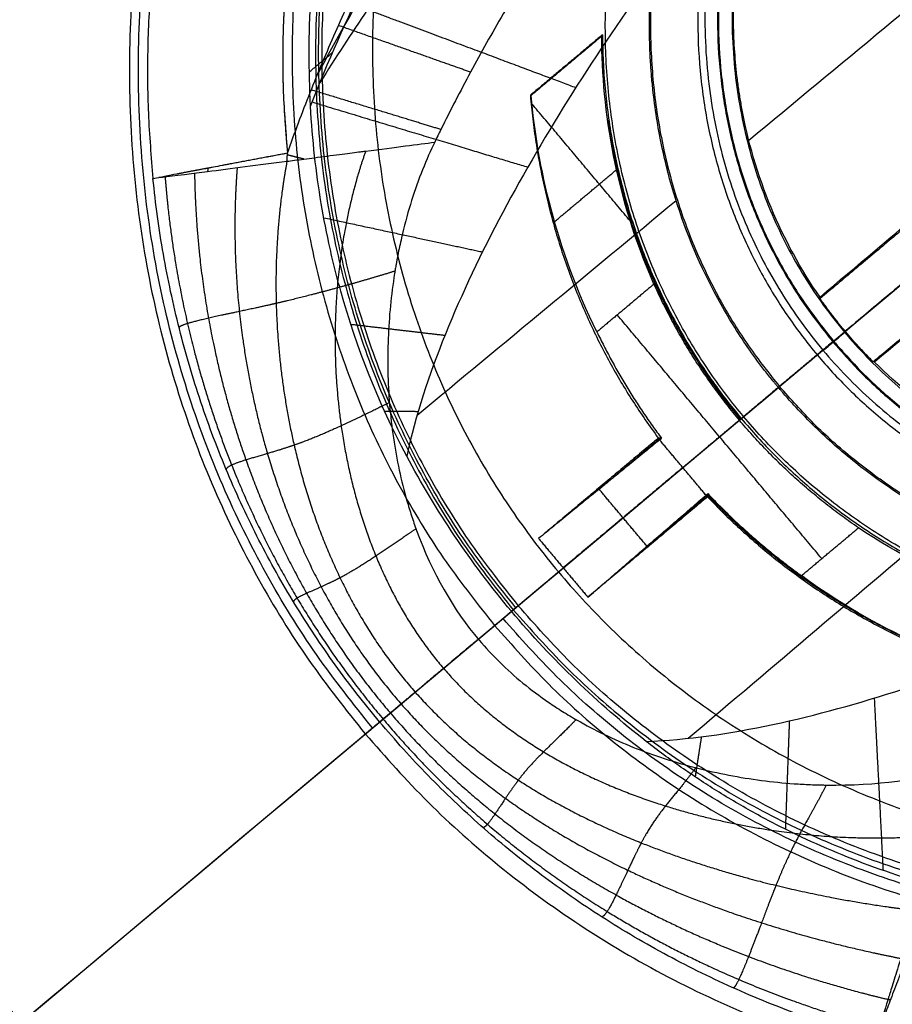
# Model space of a CAD drawing. Header units: millimetres. Extents: x -657 to 864, y -831 to 851.
# Tile 370 of 656: x 464.33 to 468.97, y -692.19 to -686.95. Entities that reach past the tile are written whole.
import ezdxf

# ---------------------------------------------------------------- set-up
doc = ezdxf.new("R2010")
doc.units = ezdxf.units.MM
doc.layers.add('Default', color=7, linetype='Continuous', true_color=0x000000)

msp = doc.modelspace()

# ---------------------------------------------------------------- linework, layer by layer
at = {"layer": 'Default'}
for points, degree in [([(749.7126, -752.7944, -11.8414), (602.0068, -576.7654, -11.8414), (454.301, -400.7365, -11.8414)], 2), ([(749.3201, -752.3266, -11.5875), (602.0068, -576.7654, -11.5875), (454.6934, -401.2042, -11.5875)], 2), ([(361.2326, -520.2424, 16.0739), (488.5465, -671.9693, 16.0739), (615.8605, -823.6962, 16.0739)], 2), ([(361.7533, -520.7206, 16.3106), (488.6166, -671.9104, 16.3106), (615.48, -823.1002, 16.3106)], 2), ([(340.5516, -629.1735, 60.1215), (422.7726, -727.1607, 60.1215), (504.9936, -825.1478, 60.1215)], 2), ([(341.322, -629.8772, 60.3347), (422.8782, -727.0722, 60.3347), (504.4345, -824.2671, 60.3347)], 2), ([(467.4244, -687.033, 93.2548), (467.2329, -687.1936, 93.2548), (467.0415, -687.3543, 93.2548)], 2), ([(467.0433, -687.3549, 93.3597), (467.233, -687.1957, 93.3597), (467.4227, -687.0366, 93.3597)], 2), ([(467.4209, -687.0402, 93.4645), (467.2331, -687.1979, 93.4645), (467.0452, -687.3555, 93.4645)], 2), ([(467.4209, -687.0402, 93.4645), (467.4215, -687.039, 93.4295), (467.4227, -687.0366, 93.3596), (467.4238, -687.0342, 93.2897), (467.4244, -687.033, 93.2548)], 3), ([(467.2351, -687.1962, 93.4645), (467.234, -687.1949, 93.3597), (467.2329, -687.1936, 93.2548)], 2), ([(467.0452, -687.3555, 93.4645), (467.0439, -687.3551, 93.3946), (467.0427, -687.3547, 93.3247), (467.0415, -687.3543, 93.2548)], 3), ([(467.5724, -688.0224, 93.8488), (467.3109, -687.7108, 93.6648), (467.0494, -687.3991, 93.4808)], 2), ([(467.1699, -688.0267, 93.7333), (467.3348, -687.8883, 93.7333), (467.4998, -687.7499, 93.7333)], 2), ([(467.6989, -688.3587, 94.0021), (467.5472, -688.486, 94.0021), (467.3955, -688.6133, 94.0021)], 2), ([(468.5913, -689.8188, 94.0021), (468.0474, -689.1707, 94.0021), (467.5036, -688.5226, 94.0021)], 2), ([(466.9505, -690.0911, 92.5075), (467.802, -689.3766, 92.5075), (468.6536, -688.6621, 92.5075)], 2), ([(468.6496, -688.6654, 92.6574), (468.4126, -688.8643, 92.9561), (468.1756, -689.0631, 93.2548)], 2), ([(468.6496, -688.6654, 92.6574), (468.6516, -688.6637, 92.5825), (468.6536, -688.6621, 92.5075)], 2), ([(467.8521, -689.3345, 94.0021), (468.0026, -689.2083, 94.0021), (468.153, -689.0821, 94.0021)], 2), ([(468.153, -689.0821, 94.0021), (468.158, -689.0779, 93.6285), (468.163, -689.0737, 93.2548)], 2), ([(468.163, -689.0737, 93.2548), (468.1693, -689.0684, 93.2548), (468.1756, -689.0631, 93.2548)], 2), ([(467.7218, -689.1779, 93.2548), (467.4036, -689.4449, 93.2548), (467.0854, -689.7119, 93.2548)], 2), ([(467.7288, -689.1875, 94.0021), (467.4071, -689.4497, 93.6285), (467.0854, -689.7119, 93.2548)], 2), ([(467.4071, -689.4497, 93.6285), (467.5687, -689.3141, 93.6285), (467.7303, -689.1785, 93.6285)], 2), ([(467.7389, -689.179, 94.0021), (467.7332, -689.1786, 93.753), (467.7275, -689.1783, 93.5039), (467.7218, -689.1779, 93.2548)], 3), ([(467.7288, -689.1875, 94.0021), (467.7338, -689.1833, 94.0021), (467.7389, -689.179, 94.0021)], 2), ([(467.9755, -689.4816, 94.0021), (467.8521, -689.3345, 94.0021), (467.7288, -689.1875, 94.0021)], 2), ([(467.8521, -689.3345, 94.0021), (467.5342, -689.6013, 93.6285), (467.2164, -689.868, 93.2548)], 2), ([(467.6614, -689.7529, 93.6285), (467.5342, -689.6013, 93.6285), (467.4071, -689.4497, 93.6285)], 2), ([(467.4122, -689.4455, 93.6344), (467.4102, -689.4432, 93.4446), (467.4083, -689.4409, 93.2548)], 2), ([(467.3474, -690.0241, 93.2548), (467.6614, -689.7529, 93.6285), (467.9755, -689.4816, 94.0021)], 2), ([(467.9838, -689.4901, 93.2548), (467.6656, -689.7571, 93.2548), (467.3474, -690.0241, 93.2548)], 2), ([(467.9847, -689.4816, 93.6285), (467.8231, -689.6172, 93.6285), (467.6614, -689.7529, 93.6285)], 2), ([(467.9755, -689.4816, 94.0021), (467.9806, -689.4773, 94.0021), (467.9856, -689.4731, 94.0021)], 2), ([(467.9856, -689.4731, 94.0021), (467.985, -689.4788, 93.753), (467.9844, -689.4845, 93.5039), (467.9838, -689.4901, 93.2548)], 3), ([(468.4831, -689.9095, 94.0021), (468.6348, -689.7822, 94.0021), (468.7866, -689.6549, 94.0021)], 2), ([(467.0854, -689.7119, 93.2548), (467.2164, -689.868, 93.2548), (467.3474, -690.0241, 93.2548)], 2), ([(467.6703, -689.7532, 93.2548), (467.6684, -689.7509, 93.4446), (467.6664, -689.7486, 93.6344)], 2), ([(467.1909, -689.8894, 93.2548), (467.2036, -689.8787, 93.2548), (467.2164, -689.868, 93.2548)], 2), ([(467.1909, -689.8894, 93.2548), (467.0837, -689.9793, 93.1244), (466.9766, -690.0692, 92.9939)], 2), ([(466.9766, -690.0692, 92.9939), (466.9635, -690.0802, 92.7507), (466.9505, -690.0911, 92.5075)], 2)]:
    msp.add_open_spline(points, degree=degree, dxfattribs=at)
for points, knots in [([(391.3445, -753.532, 89.6975), (401.2858, -745.1903, 79.2965), (431.6576, -719.7054, 50.6557), (501.5291, -661.0762, 3.3508), (563.524, -609.0563, -11.8414), (602.0068, -576.7654, -11.8414)], [2.41548, 2.41548, 2.41548, 2.41548, 70.396144, 198.636056, 404.995527, 404.995527, 404.995527, 404.995527]), ([(391.8988, -753.067, 89.4437), (401.7074, -744.8366, 79.2125), (431.9298, -719.477, 50.7577), (501.5935, -661.0222, 3.594), (563.5482, -609.036, -11.5875), (602.0068, -576.7654, -11.5875)], [2.408267, 2.408267, 2.408267, 2.408267, 69.367076, 197.537893, 403.786179, 403.786179, 403.786179, 403.786179]), ([(465.8251, -681.2803, 89.3434), (465.5712, -681.4934, 89.3434), (465.331, -681.7183, 89.3438), (464.9911, -682.0734, 89.3453), (464.8263, -682.2555, 89.3462), (464.643, -682.4756, 89.3475), (464.5536, -682.5877, 89.3482), (464.5158, -682.6361, 89.3486), (464.4906, -682.6685, 89.3488), (464.4774, -682.6857, 89.3489), (464.2784, -682.9458, 89.3508), (464.1054, -683.1976, 89.3529), (463.8674, -683.5855, 89.3565), (463.7537, -683.782, 89.3584), (463.6304, -684.0158, 89.3609), (463.5712, -684.1339, 89.3622), (463.5421, -684.1932, 89.3628), (463.5298, -684.2186, 89.3631), (463.5216, -684.2356, 89.3633), (463.5171, -684.245, 89.3634), (463.3959, -684.4986, 89.3662), (463.2385, -684.8735, 89.3705), (463.0878, -685.3211, 89.376), (463.0207, -685.5476, 89.3788), (462.9892, -685.6614, 89.3803), (462.9761, -685.7104, 89.3809), (462.9675, -685.743, 89.3813), (462.9629, -685.7607, 89.3815), (462.8973, -686.0158, 89.3847), (462.8218, -686.3773, 89.3894), (462.7637, -686.8012, 89.3949), (462.7421, -687.0138, 89.3976), (462.7344, -687.105, 89.3988), (462.7297, -687.1658, 89.3995), (462.7274, -687.1974, 89.3999), (462.6943, -687.6956, 89.4063), (462.7054, -688.1562, 89.412), (462.812, -689.0604, 89.4225), (462.9071, -689.503, 89.4273), (463.321, -690.8124, 89.4393), (463.7499, -691.5955, 89.4437), (464.3315, -692.2887, 89.4437)], [0, 0, 0, 0, 1.081886, 1.081886, 1.622829, 1.893301, 2.028537, 2.096155, 2.096155, 2.163772, 2.163772, 3.245659, 3.245659, 3.786602, 4.057073, 4.192309, 4.259927, 4.293736, 4.293736, 4.327545, 4.327545, 5.409431, 5.950374, 6.220846, 6.356082, 6.423699, 6.423699, 6.491317, 6.491317, 7.573204, 8.114147, 8.384618, 8.519854, 8.519854, 8.65509, 8.65509, 10.818862, 10.818862, 12.982635, 12.982635, 17.310179, 17.310179, 17.310179, 17.310179]), ([(464.3315, -692.2887, 89.6975), (464.0402, -691.9415, 89.6975), (463.6608, -691.3869, 89.6959), (463.3676, -690.7816, 89.6919), (463.1913, -690.3668, 89.6889), (463.1124, -690.1529, 89.6871), (462.9063, -689.4995, 89.6811), (462.8111, -689.0554, 89.6763), (462.7316, -688.3766, 89.6685), (462.7077, -688.034, 89.6643), (462.7076, -687.6288, 89.6593), (462.7144, -687.4248, 89.6567), (462.7188, -687.3371, 89.6556), (462.7221, -687.2785, 89.6549), (462.7239, -687.2503, 89.6545), (462.7422, -686.9766, 89.651), (462.7838, -686.6129, 89.6463), (462.8622, -686.1907, 89.6409), (462.9089, -685.9801, 89.6382), (462.9341, -685.8749, 89.6369), (462.9453, -685.8299, 89.6363), (462.9528, -685.7999, 89.6359), (462.9563, -685.7862, 89.6357), (463.0279, -685.5087, 89.6322), (463.1477, -685.1228, 89.6274), (463.3204, -684.6827, 89.6222), (463.415, -684.4651, 89.6197), (463.4643, -684.357, 89.6185), (463.4895, -684.3031, 89.6179), (463.5004, -684.28, 89.6177), (463.5077, -684.2647, 89.6175), (463.511, -684.2578, 89.6174), (463.645, -683.9776, 89.6143), (463.7893, -683.7126, 89.6116), (464.027, -683.3254, 89.608), (464.1513, -683.1343, 89.6063), (464.3056, -682.9159, 89.6045), (464.3851, -682.8077, 89.6037), (464.4197, -682.7616, 89.6034), (464.4428, -682.731, 89.6032), (464.4537, -682.7166, 89.6031), (464.8644, -682.1797, 89.5992), (465.3174, -681.7063, 89.5973), (465.8251, -681.2803, 89.5973)], [0, 0, 0, 0, 2.1622, 3.2433, 3.2433, 4.3244, 4.3244, 6.486601, 6.486601, 7.567701, 8.108251, 8.378526, 8.513663, 8.513663, 8.648801, 8.648801, 9.729901, 10.270451, 10.540726, 10.675863, 10.743432, 10.743432, 10.811001, 10.811001, 11.892101, 12.432651, 12.702926, 12.838064, 12.905632, 12.939417, 12.939417, 12.973201, 12.973201, 14.054301, 14.054301, 14.594851, 14.865126, 15.000264, 15.067833, 15.067833, 15.135401, 15.135401, 17.297601, 17.297601, 17.297601, 17.297601]), ([(467.6989, -688.3587, 94.0021), (467.5968, -688.1277, 93.8924), (467.5278, -687.8971, 93.7927), (467.4404, -687.4532, 93.6135), (467.422, -687.2399, 93.534), (467.4209, -687.0402, 93.4645)], [-2.088625, -2.088625, -2.088625, -2.088625, -1.044313, -1.044313, 0, 0, 0, 0]), ([(467.3955, -688.6133, 94.0021), (467.2864, -688.3916, 93.8936), (467.2073, -688.1712, 93.7945), (467.0954, -687.7479, 93.6153), (467.0624, -687.5451, 93.5352), (467.0452, -687.3555, 93.4645)], [0, 0, 0, 0, 1.018247, 1.018247, 2.036495, 2.036495, 2.036495, 2.036495]), ([(470.0367, -690.1576, 93.4645), (469.8403, -690.1218, 93.534), (469.6335, -690.0667, 93.6135), (469.2115, -689.9036, 93.7927), (468.9963, -689.7956, 93.8924), (468.7866, -689.6549, 94.0021)], [-2.088625, -2.088625, -2.088625, -2.088625, -1.044313, -1.044313, 0, 0, 0, 0]), ([(469.661, -690.4729, 93.4645), (469.4773, -690.4231, 93.5352), (469.2832, -690.3553, 93.6153), (468.8859, -690.1716, 93.7945), (468.6825, -690.0554, 93.8936), (468.4831, -689.9095, 94.0021)], [0, 0, 0, 0, 1.018247, 1.018247, 2.036495, 2.036495, 2.036495, 2.036495])]:
    msp.add_open_spline(points, degree=3, knots=knots, dxfattribs=at)
at = {"layer": 'Default', "color": 18, "true_color": 0x000000}
for points, degree in [([(465.75, -687.6626, 94.0768), (465.788, -687.5545, 94.0768), (465.8688, -687.339, 94.0768), (466.0031, -687.0194, 94.0768), (466.1516, -686.6976, 94.0768), (466.3194, -686.3632, 94.0768), (466.5147, -686.003, 94.0768), (466.7466, -685.6064, 94.0768), (467.0221, -685.1691, 94.0768), (467.3454, -684.692, 94.0768), (467.72, -684.1777, 94.0768), (468.1495, -683.6283, 94.0768), (468.6335, -683.051, 94.0768), (469.163, -682.4615, 94.0768), (469.6998, -681.9015, 94.0768), (470.2429, -681.3674, 94.0768), (470.835, -680.8175, 94.0768), (471.2974, -680.4145, 94.0768), (471.5439, -680.2077, 94.0768)], 3), ([(465.8723, -687.412, 93.2548), (465.9657, -687.1744, 93.2548), (466.167, -686.7224, 93.2548), (466.4848, -686.117, 93.2548), (466.8203, -685.5499, 93.2548), (467.1742, -685.0065, 93.2548), (467.5495, -684.4756, 93.2548), (467.9431, -683.9579, 93.2548), (468.3545, -683.4513, 93.2548), (468.7809, -682.9573, 93.2548), (469.2171, -682.4798, 93.2548), (469.6832, -681.9958, 93.2548), (470.2114, -681.4764, 93.2548), (470.6226, -681.0956, 93.2548), (470.8428, -680.8988, 93.2548)], 3), ([(466.7645, -690.2472, 94.496), (470.3755, -687.2172, 96.7951), (473.9865, -684.1872, 99.0942), (477.5976, -681.1572, 101.3933)], 3), ([(468.2031, -687.5935, 94.6866), (468.6849, -687.1941, 94.9928), (469.1668, -686.7947, 95.2989), (469.6486, -686.3953, 95.605)], 3), ([(465.8658, -687.2306, 93.2548), (465.928, -687.1784, 93.2548), (465.9903, -687.1262, 93.2548)], 2), ([(470.4854, -687.125, 94.0395), (469.6006, -687.8674, 94.0395), (468.7158, -688.6099, 94.0395)], 2), ([(470.051, -687.2032, 94.0395), (469.3166, -687.8194, 94.0395), (468.5822, -688.4357, 94.0395)], 2), ([(468.5818, -688.4279, 94.8201), (468.9719, -688.098, 95.0691), (469.3621, -687.768, 95.3181), (469.7523, -687.4381, 95.5671)], 3), ([(468.8641, -688.7717, 94.0395), (469.5985, -688.1554, 94.0395), (470.3329, -687.5392, 94.0395)], 2), ([(466.5327, -687.6039, 94.3791), (466.5305, -687.6084, 94.3786), (466.5283, -687.6129, 94.3783), (466.5262, -687.6174, 94.3779)], 3), ([(465.7473, -687.7052, 94.0769), (465.7477, -687.6981, 94.0769), (465.7486, -687.6839, 94.0769), (465.7496, -687.6697, 94.0768), (465.75, -687.6626, 94.0768)], 3), ([(465.0345, -687.7973, 93.3687), (465.0376, -687.7967, 93.4309), (465.0484, -687.7951, 93.493), (465.0663, -687.7925, 93.5527)], 3), ([(470.0498, -687.7926, 95.5671), (469.6571, -688.1195, 95.3181), (469.2644, -688.4465, 95.0691), (468.8717, -688.7734, 94.8201)], 3), ([(466.4389, -689.0559, 93.5657), (466.898, -688.6753, 93.8574), (467.3571, -688.2948, 94.1491), (467.8162, -687.9142, 94.4408)], 3), ([(468.5822, -688.4357, 94.0395), (468.582, -688.4331, 94.2997), (468.5819, -688.4305, 94.5599), (468.5818, -688.4279, 94.8201)], 3), ([(468.7158, -688.6099, 94.0395), (468.7136, -688.6117, 93.4973), (468.7114, -688.6135, 92.9551)], 2), ([(468.5969, -688.7096, 92.8065), (468.5818, -688.7223, 92.8065), (468.5667, -688.735, 92.8065)], 2), ([(468.5667, -688.735, 92.8065), (468.4665, -688.819, 92.9366), (468.3663, -688.9031, 93.0666)], 2), ([(468.8717, -688.7734, 94.8201), (468.8692, -688.7728, 94.5599), (468.8666, -688.7723, 94.2997), (468.8641, -688.7717, 94.0395)], 3), ([(466.9409, -690.0992, 93.6938), (467.414, -689.7022, 93.995), (467.8871, -689.3052, 94.2962), (468.3602, -688.9083, 94.5974)], 3), ([(468.3663, -688.9031, 93.0666), (468.3632, -688.9057, 93.832), (468.3602, -688.9082, 94.5973)], 2), ([(468.3663, -688.9031, 93.0666), (468.3632, -688.9057, 93.832), (468.3602, -688.9083, 94.5973)], 2), ([(466.9409, -690.0992, 93.6938), (466.7253, -689.8423, 93.6938), (466.5361, -689.5591, 93.6411), (466.3838, -689.2732, 93.5378)], 3), ([(467.8811, -690.7747, 93.5657), (468.3356, -690.3887, 93.8574), (468.7901, -690.0026, 94.1491), (469.2446, -689.6166, 94.4408)], 3), ([(466.8513, -690.1744, 91.4613), (466.8961, -690.1368, 92.5776), (466.9409, -690.0992, 93.6938)], 2), ([(467.6575, -690.7912, 93.5378), (467.4024, -690.5916, 93.6411), (467.1565, -690.3561, 93.6938), (466.9409, -690.0992, 93.6938)], 3), ([(466.1634, -690.7516, 91.4613), (466.5073, -690.463, 91.4613), (466.8513, -690.1744, 91.4613)], 2), ([(466.24, -690.6873, 93.3687), (466.2017, -690.7194, 92.415), (466.1634, -690.7516, 91.4613)], 2), ([(468.9436, -692.1625, 93.8702), (468.9479, -692.1632, 93.8707), (468.9523, -692.1639, 93.8712), (468.9566, -692.1647, 93.8716)], 3)]:
    msp.add_open_spline(points, degree=degree, dxfattribs=at)
for points, degree, knots in [([(465.9082, -687.2474, 94.0768), (465.9538, -687.1617, 94.0768), (466.0627, -686.964, 94.0772), (466.2476, -686.6524, 94.0789), (466.472, -686.3015, 94.0825), (466.7315, -685.9236, 94.0883), (467.0357, -685.51, 94.0969), (467.3919, -685.0577, 94.109), (467.8048, -684.5675, 94.1256), (468.2772, -684.043, 94.1473), (468.8073, -683.492, 94.1747), (469.3804, -682.9334, 94.2075), (469.9787, -682.3855, 94.2449), (470.6, -681.8487, 94.2867), (471.2712, -681.3013, 94.335), (471.7454, -680.9379, 94.3714), (471.9989, -680.7499, 94.3914)], 3, [0.819002, 0.819002, 0.819002, 0.819002, 1.223022, 1.760617, 2.334376, 2.970221, 3.68859, 4.498707, 5.402848, 6.40286, 7.494362, 8.654622, 9.813624, 10.959228, 12.169282, 13.529246, 13.529246, 13.529246, 13.529246]), ([(472.1985, -680.9878, 95.1587), (471.96, -681.1867, 95.1297), (471.5148, -681.5692, 95.0753), (470.887, -682.1397, 94.997), (470.3079, -682.6942, 94.9235), (469.7526, -683.2553, 94.8516), (469.2228, -683.822, 94.7815), (468.7351, -684.3758, 94.7154), (468.3027, -684.8977, 94.6552), (467.9267, -685.3807, 94.6014), (467.6042, -685.8218, 94.5539), (467.3305, -686.2211, 94.5123), (467.0984, -686.5822, 94.4757), (466.899, -686.9139, 94.4432), (466.723, -687.228, 94.4133), (466.6047, -687.4565, 94.3923), (466.5436, -687.5814, 94.3811), (466.5327, -687.6039, 94.3791)], 3, [0, 0, 0, 0, 1.242741, 2.348493, 3.395351, 4.454451, 5.514702, 6.512121, 7.425935, 8.252143, 8.992431, 9.648879, 10.229917, 10.754221, 11.245477, 11.723365, 11.828336, 11.828336, 11.828336, 11.828336]), ([(471.3996, -681.838, 93.6725), (471.3215, -681.8946, 93.6629), (471.0891, -682.0647, 93.6349), (470.7183, -682.3442, 93.592), (470.2982, -682.673, 93.5458), (469.9086, -682.9889, 93.505), (469.5372, -683.3004, 93.4681), (469.1746, -683.6152, 93.434), (468.8169, -683.937, 93.4022), (468.4646, -684.2669, 93.3734), (468.1186, -684.605, 93.3473), (467.7795, -684.9514, 93.3242), (467.4474, -685.3072, 93.3041), (467.122, -685.6743, 93.287), (466.8016, -686.0575, 93.273), (466.4834, -686.4638, 93.2623), (466.188, -686.874, 93.2562), (466.0043, -687.1552, 93.2548), (465.9224, -687.2873, 93.2548)], 3, [1.751126, 1.751126, 1.751126, 1.751126, 2.201919, 3.094929, 3.913266, 4.677665, 5.41601, 6.150642, 6.887726, 7.624044, 8.358985, 9.09364, 9.827503, 10.562267, 11.305058, 12.067564, 12.86151, 13.539329, 13.539329, 13.539329, 13.539329]), ([(468.5818, -688.4279, 94.8201), (468.3783, -688.1354, 94.8023), (468.2306, -687.7882, 94.7419), (468.159, -687.3835, 94.6325), (468.1555, -687.3618, 94.6265), (468.1486, -687.3156, 94.6136), (468.1454, -687.2922, 94.6069), (468.1366, -687.2213, 94.5863), (468.1319, -687.173, 94.5719), (468.1216, -687.0252, 94.5263), (468.1198, -686.9227, 94.4929), (468.1244, -686.81, 94.4542), (468.1246, -686.8063, 94.4529), (468.1251, -686.7959, 94.4493), (468.1259, -686.78, 94.4439), (468.128, -686.7422, 94.4307), (468.1306, -686.7083, 94.4187), (468.1367, -686.6384, 94.3937), (468.1422, -686.5891, 94.3758), (468.164, -686.4332, 94.3182), (468.1857, -686.3187, 94.2748), (468.2183, -686.1947, 94.2263)], 3, [-3.470518, -3.470518, -3.470518, -3.470518, -1.735259, -1.735259, -1.626805, -1.626805, -1.518352, -1.518352, -1.301444, -1.301444, -0.867629, -0.867629, -0.840516, -0.840516, -0.813403, -0.759176, -0.650722, -0.650722, -0.433815, -0.433815, 0, 0, 0, 0]), ([(467.686, -686.7174, 93.9452), (467.3932, -687.1281, 93.8688), (467.123, -687.5486, 93.7949), (466.7806, -688.1919, 93.6912), (466.6772, -688.4084, 93.6578), (466.502, -688.842, 93.5944), (466.4299, -689.0593, 93.5643), (466.3838, -689.2732, 93.5378)], 3, [-3.967825, -3.967825, -3.967825, -3.967825, -1.983912, -1.983912, -0.991956, -0.991956, 0, 0, 0, 0]), ([(468.3602, -688.9082, 94.5973), (468.3599, -688.908, 94.5972), (468.3582, -688.906, 94.5972), (468.3563, -688.9037, 94.5972), (468.3535, -688.9003, 94.5972), (468.3468, -688.8923, 94.5972), (468.3336, -688.8762, 94.597), (468.3074, -688.8437, 94.5965), (468.2562, -688.7779, 94.5943), (468.1587, -688.6423, 94.5856), (468.0838, -688.5198, 94.5706), (467.9462, -688.2673, 94.5308), (467.8707, -688.0891, 94.4909), (467.7841, -687.8113, 94.4112), (467.7592, -687.7151, 94.3807), (467.7191, -687.5217, 94.3132), (467.7038, -687.4237, 94.2759), (467.6904, -687.3, 94.2251), (467.6878, -687.2732, 94.2139), (467.6835, -687.2218, 94.192), (467.6781, -687.1448, 94.1585), (467.6755, -687.0683, 94.1233), (467.674, -686.9162, 94.0508), (467.6778, -686.816, 93.9995), (467.686, -686.7174, 93.9452)], 3, [0, 0, 0, 0, 0.006938, 0.006938, 0.013875, 0.027751, 0.055501, 0.111002, 0.222004, 0.444009, 0.888018, 0.888018, 1.776035, 1.776035, 2.220044, 2.220044, 2.664053, 2.664053, 2.775055, 2.775055, 2.886058, 3.108062, 3.108062, 3.552071, 3.552071, 3.552071, 3.552071]), ([(466.3838, -689.2732, 93.5378), (466.235, -688.9939, 93.4369), (466.1179, -688.6995, 93.3642), (466.0229, -688.359, 93.3142), (466.0133, -688.3227, 93.3092), (465.9942, -688.2469, 93.2998), (465.9851, -688.2084, 93.2954), (465.959, -688.0916, 93.2832), (465.9432, -688.0115, 93.2765), (465.9019, -687.7651, 93.2602), (465.8822, -687.5924, 93.2548), (465.8723, -687.412, 93.2548)], 3, [-2.85744, -2.85744, -2.85744, -2.85744, -1.42872, -1.42872, -1.25013, -1.25013, -1.07154, -1.07154, -0.71436, -0.71436, 0, 0, 0, 0]), ([(465.7473, -687.7052, 94.0769), (465.7715, -687.7021, 94.0772), (465.8015, -687.6982, 94.0782), (465.8547, -687.6913, 94.0827), (465.8739, -687.6889, 94.0848), (465.9148, -687.6836, 94.0903), (465.9358, -687.6809, 94.0935), (466.0071, -687.6717, 94.1071), (466.0478, -687.6665, 94.1178), (466.0991, -687.6599, 94.1332), (466.1145, -687.6579, 94.1382), (466.1354, -687.6551, 94.1454), (466.1452, -687.6539, 94.1489), (466.1557, -687.6525, 94.1528), (466.16, -687.652, 94.1544), (466.1628, -687.6516, 94.1555), (466.1631, -687.6516, 94.1556), (466.3263, -687.6305, 94.218), (466.4456, -687.6151, 94.3016), (466.5327, -687.6039, 94.3791)], 3, [-1.191456, -1.191456, -1.191456, -1.191456, -1.042524, -1.042524, -0.968058, -0.968058, -0.893592, -0.893592, -0.74466, -0.74466, -0.670194, -0.670194, -0.632961, -0.614345, -0.605036, -0.605036, -0.595728, -0.595728, 0, 0, 0, 0]), ([(466.5262, -687.6174, 94.3779), (466.4796, -687.7153, 94.3697), (466.4384, -687.8213, 94.3676), (466.3861, -687.9926, 94.3711), (466.3703, -688.0517, 94.3734), (466.3492, -688.1435, 94.3781), (466.3393, -688.1902, 94.3807), (466.329, -688.2459, 94.3843), (466.3248, -688.27, 94.3859), (466.3221, -688.2862, 94.387), (466.3206, -688.2954, 94.3876), (466.3013, -688.4164, 94.396), (466.2898, -688.5318, 94.4052), (466.2831, -688.7064, 94.4195), (466.2826, -688.7648, 94.4244), (466.2851, -688.8821, 94.434), (466.2881, -688.9398, 94.4386), (466.303, -689.12, 94.4525), (466.3201, -689.2362, 94.4607), (466.3561, -689.4036, 94.4709), (466.3767, -689.4857, 94.4756), (466.4051, -689.5782, 94.4802), (466.4182, -689.6172, 94.4819), (466.4272, -689.6431, 94.4831), (466.4312, -689.6545, 94.4836), (466.5194, -689.8951, 94.4936), (466.6319, -690.0905, 94.4961), (466.8375, -690.3335, 94.496), (466.9152, -690.4099, 94.4953), (467.0454, -690.5165, 94.4925), (467.0911, -690.5507, 94.4912), (467.163, -690.6, 94.4888), (467.1998, -690.6241, 94.4875), (467.2378, -690.6474, 94.4859), (467.2634, -690.6627, 94.4848), (467.2777, -690.671, 94.4842), (467.3839, -690.7318, 94.4793), (467.4843, -690.7802, 94.4736), (467.6433, -690.8439, 94.4632), (467.6978, -690.8636, 94.4594), (467.8093, -690.9, 94.4513), (467.8676, -690.9169, 94.4468), (468.0394, -690.9611, 94.4331), (468.1548, -690.9834, 94.4232), (468.3281, -691.0061, 94.4089), (468.3859, -691.012, 94.4042), (468.4726, -691.0181, 94.3975), (468.516, -691.0206, 94.3943), (468.5665, -691.0223, 94.3907), (468.5882, -691.0228, 94.3891), (468.6026, -691.023, 94.3882), (468.6088, -691.0231, 94.3877), (468.8816, -691.0263, 94.3694), (469.1192, -690.9937, 94.3616), (469.3274, -690.9345, 94.3791)], 3, [0, 0, 0, 0, 0.49644, 0.49644, 0.744659, 0.744659, 0.868769, 0.930824, 0.961852, 0.961852, 0.992879, 0.992879, 1.489319, 1.489319, 1.737538, 1.737538, 1.985758, 1.985758, 2.482198, 2.482198, 2.730417, 2.854527, 2.916582, 2.916582, 2.978637, 2.978637, 3.971516, 3.971516, 4.467956, 4.467956, 4.716176, 4.716176, 4.840286, 4.90234, 4.90234, 4.964395, 4.964395, 5.460835, 5.460835, 5.709055, 5.709055, 5.957274, 5.957274, 6.453714, 6.453714, 6.701934, 6.701934, 6.826044, 6.888099, 6.919126, 6.919126, 6.950154, 6.950154, 7.943033, 7.943033, 7.943033, 7.943033]), ([(465.75, -687.6626, 94.0768), (465.7257, -687.6671, 94.0761), (465.6794, -687.6759, 94.0747), (465.6143, -687.6881, 94.0642), (465.5576, -687.6988, 94.0502), (465.51, -687.7077, 94.0342), (465.4715, -687.715, 94.0185), (465.4421, -687.7205, 94.0045), (465.4213, -687.7244, 93.9937), (465.4089, -687.7268, 93.9868), (465.3724, -687.7336, 93.9658), (465.295, -687.7482, 93.9128), (465.2032, -687.7653, 93.8191), (465.1184, -687.7817, 93.6942), (465.0857, -687.7885, 93.6055), (465.0663, -687.7925, 93.5527)], 3, [-1.270881, -1.270881, -1.270881, -1.270881, -1.168806, -1.076292, -0.994508, -0.924319, -0.866326, -0.820921, -0.788338, -0.768707, -0.762089, -0.613182, -0.381054, -0.226922, 0, 0, 0, 0]), ([(466.1656, -687.6512, 94.1565), (466.1162, -687.7918, 94.1547), (466.0379, -688.0823, 94.1665), (465.9772, -688.5269, 94.21), (465.9957, -689.123, 94.2693), (466.1772, -689.8262, 94.3179), (466.5298, -690.4467, 94.3313), (467.086, -690.8857, 94.3364), (467.7438, -691.1683, 94.2991), (468.3227, -691.2866, 94.2377), (468.7694, -691.3152, 94.1841), (469.0694, -691.303, 94.1612), (469.217, -691.2878, 94.1565)], 5, [0, 0, 0, 0, 0, 0, 0.125, 0.250001, 0.375001, 0.500001, 0.625001, 0.750001, 0.875, 1, 1, 1, 1, 1, 1]), ([(465.0663, -687.7925, 93.5527), (465.1118, -687.7869, 93.7025), (465.2035, -687.7752, 93.8364), (465.4458, -687.7441, 94.023), (465.5967, -687.7247, 94.0753), (465.7473, -687.7052, 94.0769)], 3, [-1.27981, -1.27981, -1.27981, -1.27981, -0.639905, -0.639905, 0, 0, 0, 0]), ([(465.7473, -687.7052, 94.0769), (465.7197, -687.8529, 94.067), (465.6814, -688.1549, 94.0586), (465.6716, -688.6149, 94.0665), (465.7487, -689.2278, 94.0783), (465.991, -689.9443, 94.0871), (466.3873, -690.5683, 94.0916), (466.953, -691.031, 94.1165), (467.6158, -691.357, 94.1256), (468.1959, -691.5342, 94.1103), (468.6431, -691.6282, 94.0864), (468.9429, -691.6731, 94.0774), (469.0912, -691.6903, 94.0769)], 5, [-8.666014, -8.666014, -8.666014, -8.666014, -8.666014, -8.666014, -7.582759, -6.499505, -5.41625, -4.332995, -3.249746, -2.166498, -1.083249, 0, 0, 0, 0, 0, 0]), ([(465.0992, -687.7884, 93.6411), (465.1114, -687.9457, 93.6316), (465.1474, -688.2597, 93.6156), (465.2364, -688.7271, 93.5985), (465.4247, -689.3326, 93.5762), (465.7737, -690.0451, 93.557), (466.2329, -690.6935, 93.5506), (466.7931, -691.2559, 93.567), (467.4342, -691.721, 93.5922), (467.997, -692.0112, 93.6134), (468.4412, -692.1816, 93.625), (468.7437, -692.2735, 93.6351), (468.8962, -692.314, 93.641)], 5, [-0.000078, -0.000078, -0.000078, -0.000078, -0.000078, -0.000078, 0.125, 0.250001, 0.375001, 0.500001, 0.625001, 0.750001, 0.875, 0.999986, 0.999986, 0.999986, 0.999986, 0.999986, 0.999986]), ([(465.2558, -687.7685, 93.8694), (465.258, -687.9224, 93.8535), (465.2752, -688.232, 93.8275), (465.3387, -688.697, 93.8015), (465.4982, -689.305, 93.7686), (465.8209, -690.0214, 93.7411), (466.2671, -690.6661, 93.7347), (466.8326, -691.2043, 93.7671), (467.4827, -691.6333, 93.8104), (468.0502, -691.8944, 93.8404), (468.4938, -692.0462, 93.8521), (468.7934, -692.1278, 93.8627), (468.9434, -692.1633, 93.8694)], 5, [-0.000035, -0.000035, -0.000035, -0.000035, -0.000035, -0.000035, 0.125, 0.250001, 0.375001, 0.500001, 0.625001, 0.750001, 0.875, 1, 1, 1, 1, 1, 1]), ([(465.3257, -687.7424, 93.9318), (465.3257, -687.7424, 93.9318), (465.3256, -687.7481, 93.9312), (465.3255, -687.7539, 93.9307), (465.3254, -687.7596, 93.9302)], 3, [-0.000004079, -0.000004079, -0.000004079, -0.000004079, 0, 0.009924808, 0.009924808, 0.009924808, 0.009924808]), ([(465.4825, -687.7394, 94.0217), (465.4706, -687.8903, 94.005), (465.4615, -688.1965, 93.9805), (465.4897, -688.6599, 93.9614), (465.6097, -689.272, 93.9388), (465.8945, -689.9902, 93.9197), (466.3186, -690.6247, 93.9167), (466.8866, -691.1245, 93.9521), (467.5452, -691.5015, 93.9908), (468.1196, -691.7225, 94.0097), (468.5643, -691.8491, 94.0112), (468.8628, -691.9163, 94.0165), (469.0112, -691.9451, 94.0217)], 5, [-0.0000067, -0.0000067, -0.0000067, -0.0000067, -0.0000067, -0.0000067, 0.1250003, 0.2500007, 0.375001, 0.5000013, 0.625001, 0.7500007, 0.8750003, 0.9999428, 0.9999428, 0.9999428, 0.9999428, 0.9999428, 0.9999428]), ([(466.3215, -688.2898, 94.3872), (466.264, -688.3077, 94.3447), (466.1437, -688.3435, 94.2631), (466.0167, -688.3796, 94.1904), (465.8838, -688.4152, 94.1303), (465.7541, -688.4467, 94.0844), (465.69, -688.4614, 94.0649)], 5, [0, 0, 0, 0, 0, 0, 0.2201723, 0.4403445, 0.4403445, 0.4403445, 0.4403445, 0.4403445, 0.4403445]), ([(465.69, -688.4614, 94.0649), (465.6492, -688.4708, 94.0525), (465.5688, -688.4887, 94.0208), (465.4514, -688.5134, 93.9526), (465.3168, -688.542, 93.8234), (465.2245, -688.5648, 93.6545), (465.1859, -688.5786, 93.5139), (465.1749, -688.5859, 93.4172), (465.1731, -688.5891, 93.3687)], 5, [0.4403445, 0.4403445, 0.4403445, 0.4403445, 0.4403445, 0.4403445, 0.5802584, 0.7201723, 0.8600861, 0.9999986, 0.9999986, 0.9999986, 0.9999986, 0.9999986, 0.9999986]), ([(471.0078, -689.5192, 94.2263), (470.7524, -689.5404, 94.3233), (470.5423, -689.5258, 94.4), (470.3739, -689.5032, 94.4583), (470.3659, -689.5021, 94.461), (470.3528, -689.5002, 94.4655), (470.3333, -689.4974, 94.4722), (470.288, -689.4903, 94.4877), (470.2498, -689.4836, 94.5005), (470.1744, -689.4691, 94.5255), (470.1253, -689.4583, 94.5415), (469.9815, -689.4224, 94.5871), (469.8904, -689.3943, 94.6145), (469.7826, -689.355, 94.645), (469.7589, -689.346, 94.6516), (469.7142, -689.3283, 94.6638), (469.6477, -689.3009, 94.6817), (469.5829, -689.2711, 94.698), (469.4558, -689.2084, 94.7286), (469.3742, -689.1624, 94.7464), (469.1401, -689.0133, 94.7917), (468.998, -688.899, 94.8112), (468.8717, -688.7734, 94.8201)], 3, [0, 0, 0, 0, 0.86517, 0.86517, 0.892207, 0.892207, 0.919243, 0.973316, 1.081463, 1.081463, 1.297755, 1.297755, 1.73034, 1.73034, 1.838486, 1.838486, 1.946633, 2.162925, 2.162925, 2.59551, 2.59551, 3.46068, 3.46068, 3.46068, 3.46068]), ([(470.4006, -689.9526, 93.9452), (470.3021, -689.9436, 93.9995), (470.2028, -689.9299, 94.0508), (470.0533, -689.902, 94.1233), (469.9784, -689.8862, 94.1585), (469.9035, -689.8675, 94.192), (469.8536, -689.8543, 94.2139), (469.8276, -689.8471, 94.2251), (469.7082, -689.8125, 94.2759), (469.6143, -689.7803, 94.3132), (469.4309, -689.7073, 94.3807), (469.3404, -689.666, 94.4112), (469.0818, -689.5325, 94.4909), (468.9194, -689.4273, 94.5308), (468.6947, -689.2479, 94.5706), (468.623, -689.1845, 94.5806), (468.5205, -689.0845, 94.5906), (468.4705, -689.0333, 94.5943), (468.4145, -688.9714, 94.5965), (468.3871, -688.94, 94.597), (468.3736, -688.9242, 94.5972), (468.3669, -688.9162, 94.5972), (468.364, -688.9128, 94.5972), (468.3621, -688.9105, 94.5972), (468.3604, -688.9086, 94.5972), (468.3602, -688.9082, 94.5973)], 3, [0, 0, 0, 0, 0.443989, 0.443989, 0.665983, 0.776981, 0.776981, 0.887978, 0.887978, 1.331967, 1.331967, 1.775956, 1.775956, 2.663934, 2.663934, 3.107923, 3.107923, 3.329917, 3.440915, 3.496413, 3.524162, 3.538037, 3.544974, 3.544974, 3.551912, 3.551912, 3.551912, 3.551912]), ([(466.2922, -688.9891, 94.4424), (466.2412, -689.0145, 94.4097), (466.1385, -689.0647, 94.3397), (466.0359, -689.114, 94.263), (465.931, -689.1614, 94.1873), (465.8328, -689.1991, 94.1135), (465.7853, -689.2154, 94.0769)], 5, [0.0000005, 0.0000005, 0.0000005, 0.0000005, 0.0000005, 0.0000005, 0.2201723, 0.4403445, 0.4403445, 0.4403445, 0.4403445, 0.4403445, 0.4403445]), ([(465.7853, -689.2154, 94.0769), (465.7551, -689.2258, 94.0537), (465.6963, -689.2451, 94.0031), (465.6127, -689.2695, 93.915), (465.5194, -689.2956, 93.7781), (465.457, -689.3169, 93.6215), (465.4313, -689.3318, 93.4968), (465.4246, -689.3403, 93.4116), (465.4238, -689.3442, 93.3687)], 5, [0.4403445, 0.4403445, 0.4403445, 0.4403445, 0.4403445, 0.4403445, 0.5802584, 0.7201723, 0.8600861, 0.9999972, 0.9999972, 0.9999972, 0.9999972, 0.9999972, 0.9999972]), ([(466.4334, -689.6604, 94.4838), (466.3888, -689.6907, 94.4565), (466.3016, -689.7501, 94.3929), (466.219, -689.8072, 94.3135), (466.1373, -689.861, 94.2267), (466.0641, -689.9029, 94.134), (466.0296, -689.9209, 94.0862)], 5, [0.0000011, 0.0000011, 0.0000011, 0.0000011, 0.0000011, 0.0000011, 0.2201723, 0.4403445, 0.4403445, 0.4403445, 0.4403445, 0.4403445, 0.4403445]), ([(466.0296, -689.9209, 94.0862), (466.0076, -689.9324, 94.0558), (465.9655, -689.9533, 93.9928), (465.9077, -689.9791, 93.8915), (465.845, -690.0055, 93.7485), (465.8038, -690.0253, 93.5989), (465.7868, -690.0383, 93.4845), (465.7822, -690.0451, 93.4074), (465.7817, -690.0481, 93.3687)], 5, [0.4403445, 0.4403445, 0.4403445, 0.4403445, 0.4403445, 0.4403445, 0.5802584, 0.7201723, 0.8600861, 0.9999962, 0.9999962, 0.9999962, 0.9999962, 0.9999962, 0.9999962]), ([(467.6575, -690.7912, 93.5378), (467.8762, -690.7829, 93.5644), (468.1028, -690.7498, 93.5944), (468.5603, -690.6524, 93.6578), (468.7914, -690.5881, 93.6912), (469.4843, -690.3628, 93.7948), (469.9454, -690.1697, 93.8688), (470.4006, -689.9526, 93.9452)], 3, [-3.967825, -3.967825, -3.967825, -3.967825, -2.975869, -2.975869, -1.983913, -1.983913, 0, 0, 0, 0]), ([(466.7645, -690.2472, 94.496), (466.7243, -690.2809, 94.4704), (466.6471, -690.3457, 94.4107), (466.5764, -690.405, 94.3358), (466.5117, -690.4593, 94.246), (466.4552, -690.5067, 94.1476), (466.4289, -690.5287, 94.0962)], 5, [-0.0000002, -0.0000002, -0.0000002, -0.0000002, -0.0000002, -0.0000002, 0.2201723, 0.4403445, 0.4403445, 0.4403445, 0.4403445, 0.4403445, 0.4403445]), ([(466.4289, -690.5287, 94.0962), (466.4123, -690.5427, 94.0635), (466.3806, -690.5693, 93.9967), (466.3383, -690.6048, 93.8922), (466.292, -690.6437, 93.7457), (466.2608, -690.6699, 93.5939), (466.2466, -690.6817, 93.4804), (466.2415, -690.6861, 93.4057), (466.24, -690.6873, 93.3687)], 5, [0.4403445, 0.4403445, 0.4403445, 0.4403445, 0.4403445, 0.4403445, 0.5802584, 0.7201723, 0.8600861, 0.9999958, 0.9999958, 0.9999958, 0.9999958, 0.9999958, 0.9999958]), ([(467.2849, -690.6751, 94.4838), (467.2473, -690.7138, 94.4565), (467.1744, -690.7867, 94.3981), (467.1068, -690.8496, 94.3345), (467.051, -690.9052, 94.2505), (467.0011, -690.9656, 94.1598), (466.9776, -690.9969, 94.1127)], 5, [-0.0000005, -0.0000005, -0.0000005, -0.0000005, -0.0000005, -0.0000005, 0.2201723, 0.4403445, 0.4403445, 0.4403445, 0.4403445, 0.4403445, 0.4403445]), ([(469.4017, -691.6181, 93.2548), (469.0492, -691.5359, 93.2548), (468.7344, -691.4201, 93.2766), (468.4495, -691.2835, 93.3215), (468.4394, -691.2786, 93.3231), (468.4208, -691.2695, 93.3262), (468.393, -691.2558, 93.3308), (468.3288, -691.2234, 93.3422), (468.2749, -691.1947, 93.3529), (468.1686, -691.1362, 93.3755), (468.0997, -691.0958, 93.3923), (468.0162, -691.0436, 93.4153), (468.0014, -691.0343, 93.4195), (467.9699, -691.014, 93.4286), (467.9227, -690.9833, 93.4427), (467.8756, -690.9513, 93.4579), (467.7817, -690.8856, 93.4897), (467.7194, -690.8396, 93.5128), (467.6575, -690.7912, 93.5378)], 3, [-2.857056, -2.857056, -2.857056, -2.857056, -1.428528, -1.428528, -1.383886, -1.383886, -1.339245, -1.249962, -1.071396, -1.071396, -0.714264, -0.714264, -0.624981, -0.624981, -0.535698, -0.357132, -0.357132, 0, 0, 0, 0]), ([(467.9214, -690.9307, 94.4425), (467.8876, -690.9765, 94.4097), (467.8202, -691.0632, 94.3479), (467.7544, -691.1371, 94.296), (467.7035, -691.2034, 94.2248), (467.655, -691.2856, 94.1539), (467.6314, -691.3307, 94.1186)], 5, [0, 0, 0, 0, 0, 0, 0.2201723, 0.4403445, 0.4403445, 0.4403445, 0.4403445, 0.4403445, 0.4403445]), ([(466.9776, -690.9969, 94.1127), (466.9627, -691.0168, 94.0828), (466.9342, -691.0563, 94.0212), (466.8954, -691.1148, 93.9231), (466.85, -691.1844, 93.7749), (466.8171, -691.2305, 93.6106), (466.8006, -691.246, 93.4868), (466.7929, -691.2496, 93.4074), (466.7899, -691.2497, 93.3687)], 5, [0.4403445, 0.4403445, 0.4403445, 0.4403445, 0.4403445, 0.4403445, 0.5802584, 0.7201723, 0.8600861, 0.9999962, 0.9999962, 0.9999962, 0.9999962, 0.9999962, 0.9999962]), ([(468.6152, -691.0232, 94.3873), (468.5877, -691.0768, 94.3448), (468.5305, -691.183, 94.2701), (468.4705, -691.2828, 94.2184), (468.4217, -691.3799, 94.1622), (468.3724, -691.4948, 94.1188), (468.3477, -691.5567, 94.1004)], 5, [0, 0, 0, 0, 0, 0, 0.2201723, 0.4403445, 0.4403445, 0.4403445, 0.4403445, 0.4403445, 0.4403445]), ([(467.6314, -691.3307, 94.1186), (467.6164, -691.3594, 94.0962), (467.5871, -691.4176, 94.0478), (467.5456, -691.5078, 93.9648), (467.4936, -691.6189, 93.8196), (467.4545, -691.6938, 93.6399), (467.4346, -691.7186, 93.5005), (467.4249, -691.7242, 93.4116), (467.421, -691.7244, 93.3687)], 5, [0.4403445, 0.4403445, 0.4403445, 0.4403445, 0.4403445, 0.4403445, 0.5802584, 0.7201723, 0.8600861, 0.9999972, 0.9999972, 0.9999972, 0.9999972, 0.9999972, 0.9999972]), ([(468.3477, -691.5567, 94.1004), (468.332, -691.596, 94.0886), (468.3009, -691.6759, 94.0588), (468.2552, -691.7992, 93.9949), (468.1974, -691.9499, 93.8587), (468.1544, -692.0534, 93.6702), (468.1337, -692.0911, 93.517), (468.1245, -692.1011, 93.4172), (468.121, -692.1023, 93.3687)], 5, [0.4403445, 0.4403445, 0.4403445, 0.4403445, 0.4403445, 0.4403445, 0.5802584, 0.7201723, 0.8600861, 0.9999986, 0.9999986, 0.9999986, 0.9999986, 0.9999986, 0.9999986]), ([(469.0912, -691.6903, 94.0769), (469.0558, -691.8034, 94.0757), (469.0226, -691.9083, 94.0431), (468.985, -692.0288, 93.9795), (468.9743, -692.0633, 93.9561), (468.9609, -692.1067, 93.9221), (468.9569, -692.1197, 93.9109), (468.9514, -692.1375, 93.8947), (468.9488, -692.1459, 93.8868), (468.946, -692.1548, 93.878), (468.9448, -692.1585, 93.8743), (468.9441, -692.1609, 93.8718), (468.944, -692.1613, 93.8714), (468.9236, -692.2264, 93.8043), (468.907, -692.2792, 93.7242), (468.8843, -692.352, 93.5508), (468.8781, -692.372, 93.4579), (468.8768, -692.3763, 93.3687)], 3, [-1.518596, -1.518596, -1.518596, -1.518596, -1.138947, -1.138947, -0.949122, -0.949122, -0.85421, -0.85421, -0.806754, -0.783026, -0.771162, -0.771162, -0.759298, -0.759298, -0.379649, -0.379649, 0, 0, 0, 0])]:
    msp.add_open_spline(points, degree=degree, knots=knots, dxfattribs=at)
at = {"layer": 'Default'}
for points, weights in [([(465.8251, -681.2803, 89.5204), (459.5281, -686.5641, 89.5204), (464.3315, -692.2887, 89.5204)], [1, 0.707106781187, 1]), ([(467.9179, -682.9607, 92.5075), (463.8392, -686.3831, 92.5075), (466.9505, -690.0911, 92.5075)], [1, 0.707106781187, 1]), ([(466.9635, -690.0802, 92.7507), (463.8622, -686.3841, 92.7507), (467.9279, -682.9725, 92.7507)], [1, 0.707106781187, 1]), ([(467.9378, -682.9844, 92.9939), (463.8851, -686.385, 92.9939), (466.9766, -690.0692, 92.9939)], [1, 0.707106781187, 1]), ([(469.214, -684.5053, 92.6574), (466.8343, -686.5021, 92.6574), (468.6496, -688.6654, 92.6574)], [1, 0.707106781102, 1]), ([(467.4244, -687.033, 93.2548), (467.4354, -688.2067, 93.2548), (468.163, -689.0737, 93.2548)], [1, 0.948848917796, 1]), ([(467.0415, -687.3543, 93.2548), (467.1274, -688.3774, 93.2548), (467.7218, -689.1779, 93.2548)], [1, 0.96686928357, 1]), ([(467.4526, -687.4864, 93.6285), (467.5834, -688.3932, 93.6285), (468.158, -689.0779, 93.6285)], [0.869573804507, 0.901990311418, 1]), ([(468.153, -689.0821, 94.0021), (467.8768, -688.7529, 94.0021), (467.6989, -688.3587, 94.0021)], [1, 0.992168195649, 1]), ([(467.3955, -688.6133, 94.0021), (467.5403, -688.9134, 94.0021), (467.7389, -689.179, 94.0021)], [1, 0.996142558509, 1]), ([(468.6496, -688.6654, 92.6574), (470.4648, -690.8288, 92.6574), (472.8445, -688.832, 92.6574)], [1, 0.7071067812, 1]), ([(468.7866, -689.6549, 94.0021), (468.4292, -689.4113, 94.0021), (468.153, -689.0821, 94.0021)], [1, 0.992168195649, 1]), ([(468.163, -689.0737, 93.2548), (468.8905, -689.9408, 93.2548), (470.0445, -690.1554, 93.2548)], [1, 0.948848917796, 1]), ([(467.9838, -689.4901, 93.2548), (468.6689, -690.2145, 93.2548), (469.6616, -690.4767, 93.2548)], [1, 0.96686928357, 1]), ([(469.2572, -690.3379, 93.6285), (468.5184, -690.0478, 93.6285), (467.9847, -689.4816, 93.6285)], [0.876619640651, 0.90740219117, 0.979264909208]), ([(467.9856, -689.4731, 94.0021), (468.2127, -689.7148, 94.0021), (468.4831, -689.9095, 94.0021)], [1, 0.996142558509, 1]), ([(466.9505, -690.0911, 92.5075), (470.0619, -693.799, 92.5075), (474.1406, -690.3766, 92.5075)], [1, 0.707106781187, 1]), ([(474.1207, -690.3529, 92.9939), (470.068, -693.7535, 92.9939), (466.9766, -690.0692, 92.9939)], [1, 0.707106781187, 1])]:
    msp.add_rational_spline(points, weights, degree=2, dxfattribs=at)
at = {"layer": 'Default', "color": 18, "true_color": 0x000000}
for points, weights, degree in [([(467.3175, -682.2451, 91.4613), (462.4516, -686.3281, 91.4613), (466.1634, -690.7516, 91.4613)], [1, 0.707106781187, 1], 2), ([(466.2017, -690.7194, 92.415), (462.5191, -686.3307, 92.415), (467.3467, -682.2799, 92.415)], [1, 0.707106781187, 1], 2), ([(467.3759, -682.3147, 93.3687), (464.7062, -684.5549, 93.3687), (465.0345, -687.7973, 93.3687)], [1, 0.873457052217, 1], 2), ([(467.812, -682.8344, 94.0768), (465.4609, -684.8072, 94.0768), (465.75, -687.6626, 94.0768)], [1, 0.873458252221, 1], 2), ([(467.812, -682.8344, 94.0768), (465.4609, -684.8072, 94.0768), (465.75, -687.6626, 94.0768)], [0.996331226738, 0.811352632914, 0.866026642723], 2), ([(467.8422, -682.8705, 91.4613), (463.6643, -686.3762, 91.4613), (466.8513, -690.1744, 91.4613)], [1, 0.707106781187, 1], 2), ([(465.8723, -687.412, 93.2548), (465.7274, -684.7566, 93.2548), (467.8971, -682.9359, 93.2548)], [1, 0.884142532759, 1], 2), ([(468.9979, -684.2478, 93.0666), (466.335, -686.4822, 93.0666), (468.3663, -688.9031, 93.0666)], [1, 0.707106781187, 1], 2), ([(466.1045, -686.8718, 93.2548), (466.5687, -687.0457, 93.2548), (466.9806, -687.2, 93.4703), (467.2835, -687.3134, 93.8374)], [1.00048178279, 0.994248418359, 1.04850107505, 1.16323975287], 3), ([(466.7234, -687.2314, 94.4132), (466.541, -687.167, 94.201), (466.2961, -687.0804, 94.0768), (466.0213, -686.9833, 94.0768)], [1.16323632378, 1.05070587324, 0.996356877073, 1.00018933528], 3), ([(466.5657, -687.5364, 94.3851), (466.3824, -687.4804, 94.1901), (466.143, -687.4072, 94.0768), (465.8765, -687.3258, 94.0768)], [1.16323629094, 1.05551047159, 1.00110391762, 1.00001662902], 3), ([(465.881, -687.3901, 93.2548), (466.3241, -687.5239, 93.2548), (466.7224, -687.6442, 93.4422), (467.0279, -687.7365, 93.7652)], [1.00002926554, 1.00146683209, 1.05586593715, 1.16322658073], 3), ([(465.749, -687.6628, 94.0768), (465.6295, -687.6853, 94.0767), (465.5115, -687.7075, 94.0459), (465.4034, -687.7278, 93.9836)], [1.1069772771, 1.04972189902, 1.01544928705, 1.00415944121], 3), ([(465.8364, -687.6937, 94.0812), (465.8075, -687.6864, 94.0784), (465.7785, -687.679, 94.0769), (465.7494, -687.6716, 94.0769)], [1.00435914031, 1.00247265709, 1.00119847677, 1.00053659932], 3), ([(465.3496, -687.738, 93.9492), (465.2754, -687.7519, 93.8971), (465.2121, -687.7638, 93.8318), (465.1615, -687.7734, 93.7558)], [1.00041343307, 0.997879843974, 1.00699095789, 1.02774677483], 3), ([(466.24, -690.6873, 93.3687), (465.2018, -689.4501, 93.3687), (465.0345, -687.7973, 93.3687)], [1, 0.96191856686, 1], 2), ([(465.9429, -688.0056, 93.2764), (466.2633, -688.0747, 93.3299), (466.5502, -688.1365, 93.4761), (466.7869, -688.1876, 93.6924)], [1.0123801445, 1.0340954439, 1.08437791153, 1.1632275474], 3), ([(468.8641, -688.7717, 94.0395), (468.7083, -688.6161, 94.0395), (468.5822, -688.4357, 94.0395)], [1, 0.996804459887, 1], 2), ([(466.0864, -688.5722, 93.3488), (466.2697, -688.5937, 93.4129), (466.4377, -688.6133, 93.5069), (466.5873, -688.6308, 93.6253)], [1.05137010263, 1.07817007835, 1.11545629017, 1.16322873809], 3), ([(468.5987, -688.7117, 92.8065), (468.7125, -688.616, 92.8065), (468.7131, -688.6155, 92.9551)], [1, 0.708190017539, 0.997841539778], 2), ([(473.0606, -689.0895, 93.0666), (470.3977, -691.324, 93.0666), (468.3663, -688.9031, 93.0666)], [1, 0.707106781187, 1], 2), ([(466.2659, -689.0341, 93.4591), (466.328, -689.0346, 93.4922), (466.3877, -689.0351, 93.5287), (466.4449, -689.0356, 93.5685)], [1.11428512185, 1.12914404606, 1.1454518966, 1.16320867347], 3), ([(474.1821, -690.426, 92.5776), (470.0489, -693.8942, 92.5776), (466.8961, -690.1368, 92.5776)], [1, 0.707106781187, 1], 2), ([(466.8513, -690.1744, 91.4613), (470.0383, -693.9725, 91.4613), (474.2163, -690.4668, 91.4613)], [1, 0.707106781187, 1], 2), ([(468.9188, -691.4779, 93.2698), (468.9009, -691.1283, 93.3173), (468.8848, -690.8155, 93.4708), (468.8717, -690.5604, 93.7034)], [1.00880186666, 1.02820330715, 1.07967884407, 1.16322847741], 3), ([(468.8768, -692.3763, 93.3687), (467.2781, -691.9245, 93.3687), (466.24, -690.6873, 93.3687)], [1, 0.961918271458, 1], 2), ([(468.3989, -691.2587, 93.3298), (468.4069, -691.0455, 93.3957), (468.414, -690.8515, 93.5012), (468.4203, -690.6814, 93.6385)], [1.04106516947, 1.06826919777, 1.10898940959, 1.16322580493], 3), ([(466.1634, -690.7516, 91.4613), (469.8752, -695.1751, 91.4613), (474.741, -691.0921, 91.4613)], [1, 0.707106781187, 1], 2), ([(467.9192, -690.9806, 93.444), (467.9307, -690.9057, 93.4827), (467.9417, -690.8343, 93.5265), (467.9521, -690.7664, 93.5749)], [1.10536398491, 1.12254167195, 1.14181974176, 1.16319819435], 3), ([(474.6826, -691.0225, 93.3687), (472.0129, -693.2627, 93.3687), (468.8768, -692.3763, 93.3687)], [1, 0.873457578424, 1], 2), ([(469.1337, -691.695, 94.0768), (468.8895, -692.3425, 94.0768), (468.8768, -692.3763, 93.3687)], [1, 0.725374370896, 1], 2)]:
    msp.add_rational_spline(points, weights, degree=degree, dxfattribs=at)
at = {"layer": 'Default'}
for points, knots in [([(468.1013, -683.1792, 93.2548), (464.263, -686.4, 93.2548), (467.1909, -689.8894, 93.2548), (470.1189, -693.3788, 93.2548), (473.9572, -690.158, 93.2548)], [-21.064609, -21.064609, -21.064609, -10.532304, -10.532304, 0, 0, 0]), ([(473.4049, -684.6752, 92.5075), (471.5927, -682.5155, 92.5075), (469.217, -684.5089, 92.5075), (466.8414, -686.5023, 92.5075), (468.6536, -688.6621, 92.5075)], [-13.03761, -13.03761, -13.03761, -6.518805, -6.518805, 0, 0, 0]), ([(473.2061, -689.2628, 93.2548), (470.3524, -691.6573, 93.2548), (468.1756, -689.0631, 93.2548), (465.9988, -686.4689, 93.2548), (468.8525, -684.0744, 93.2548)], [-15.66059, -15.66059, -15.66059, -7.830295, -7.830295, 0, 0, 0]), ([(468.6536, -688.6621, 92.5075), (470.4658, -690.8218, 92.5075), (472.8415, -688.8283, 92.5075), (475.2172, -686.8349, 92.5075), (473.4049, -684.6752, 92.5075)], [-13.03761, -13.03761, -13.03761, -6.518805, -6.518805, 0, 0, 0])]:
    msp.add_rational_spline(points, [1, 0.707106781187, 1, 0.707106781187, 1], degree=2, knots=knots, dxfattribs=at)
at = {"layer": 'Default', "color": 18, "true_color": 0x000000}
for points, weights, knots in [([(471.2921, -683.6596, 92.8065), (469.3077, -683.6746, 92.8065), (468.3483, -685.4723, 92.8065), (467.3889, -687.27, 92.8065), (468.5969, -688.7096, 92.8065), (469.8049, -690.1492, 92.8065), (471.7419, -689.5166, 92.8065), (473.6788, -688.8839, 92.8065), (474.0383, -686.9323, 92.8065)], [1, 0.838037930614, 1, 0.838037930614, 1, 0.838037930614, 1, 0.838037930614, 1], [-19.61723, -19.61723, -19.61723, -14.712923, -14.712923, -9.808615, -9.808615, -4.904308, -4.904308, 0, 0, 0]), ([(471.2862, -683.8012, 92.9551), (469.3933, -683.8114, 92.9551), (468.4761, -685.5257, 92.9551), (467.5589, -687.24, 92.9551), (468.7114, -688.6135, 92.9551), (469.8639, -689.987, 92.9551), (471.7115, -689.3815, 92.9551), (473.559, -688.7759, 92.9551), (473.8978, -686.9136, 92.9551)], [1, 0.837736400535, 1, 0.837736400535, 1, 0.837736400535, 1, 0.837736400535, 1], [0, 0, 0, 4.677936, 4.677936, 9.355873, 9.355873, 14.033809, 14.033809, 18.711746, 18.711746, 18.711746]), ([(469.1507, -684.4299, 92.8065), (466.6881, -686.4963, 92.8065), (468.5667, -688.735, 92.8065), (470.4452, -690.9737, 92.8065), (472.9078, -688.9074, 92.8065)], [1, 0.707106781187, 1, 0.707106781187, 1], [0, 0, 0, 6.757295, 6.757295, 13.514591, 13.514591, 13.514591])]:
    msp.add_rational_spline(points, weights, degree=2, knots=knots, dxfattribs=at)

doc.saveas('drawing.dxf')
